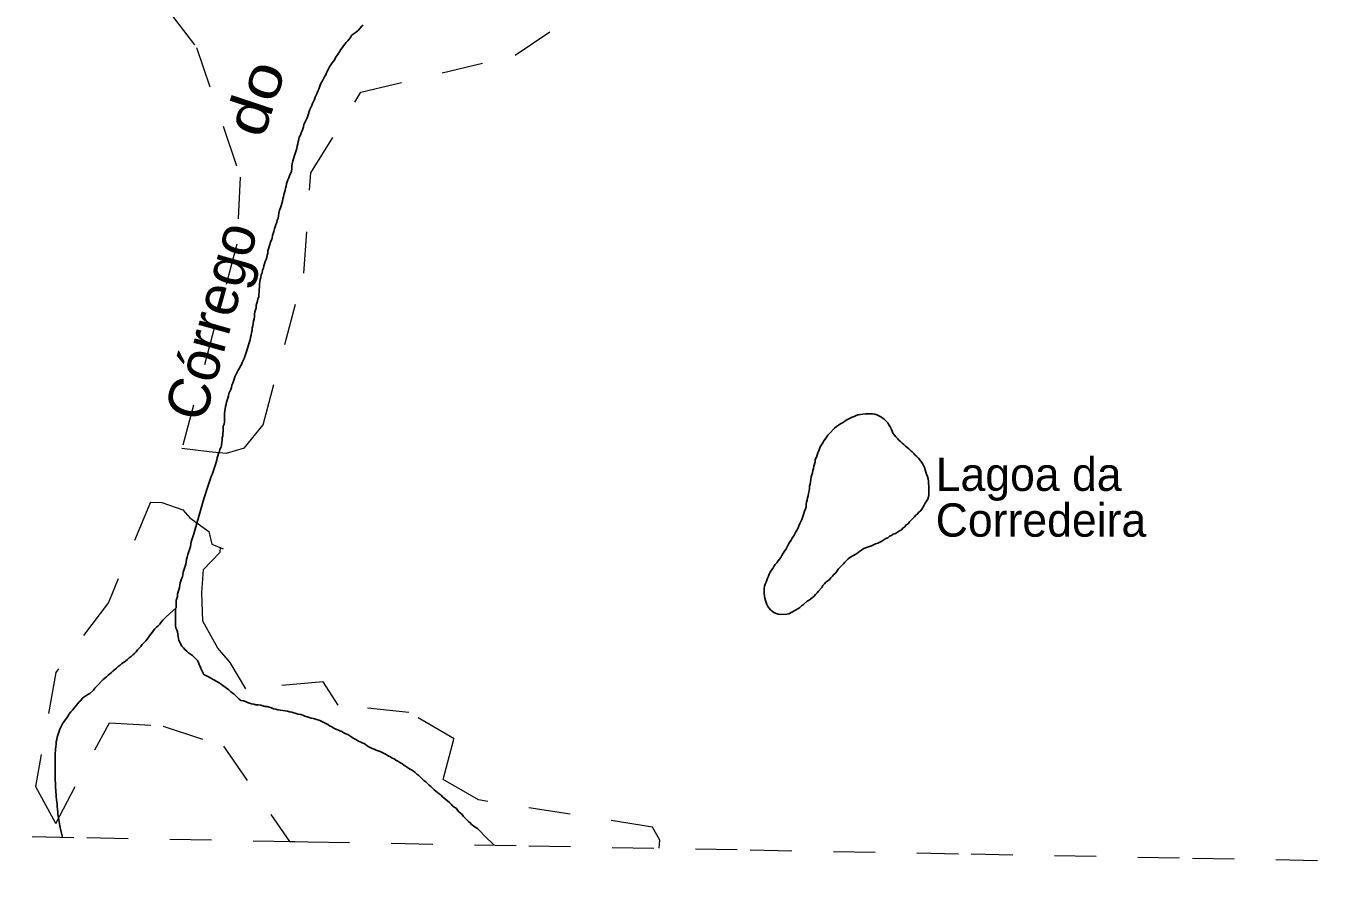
# Model space of a CAD drawing. Extents: x 785.9 to 812.4, y 7674.9 to 7703.1.
# Drawn here: x 804.86 to 807.978, y 7674.895 to 7676.972 of the extents above; entities that cross this region are included whole.
import ezdxf
from ezdxf.enums import TextEntityAlignment as Align

# ---------------------------------------------------------------- set-up
doc = ezdxf.new("R2010")
doc.units = 0
doc.header["$LTSCALE"] = 0.04
doc.linetypes.add('SHORT_DASHED', pattern=[2.7, 1.5, -1.2])
for name, color, linetype, lineweight in [('2', 7, 'Continuous', 25), ('21', 7, 'SHORT_DASHED', 13), ('53', 7, 'SHORT_DASHED', 13), ('7', 7, 'Continuous', 25)]:
    doc.layers.add(name, color=color, linetype=linetype, lineweight=lineweight)
doc.layers.add('61', color=7, linetype='Continuous')

msp = doc.modelspace()

# ---------------------------------------------------------------- linework, layer by layer
at = {"layer": '2'}
for points in [[(806.6405, 7675.5779), (806.6381, 7675.5828), (806.6365, 7675.5877), (806.6349, 7675.5925), (806.6333, 7675.5982), (806.6324, 7675.6038), (806.6316, 7675.6095), (806.6316, 7675.6208), (806.6324, 7675.6265), (806.6341, 7675.6313), (806.6365, 7675.6362), (806.6381, 7675.6411), (806.6397, 7675.6459), (806.6422, 7675.6508), (806.6438, 7675.6556), (806.6462, 7675.6605), (806.6494, 7675.6653), (806.6527, 7675.6694), (806.6551, 7675.6742), (806.6583, 7675.6791), (806.6616, 7675.6831), (806.6648, 7675.688), (806.668, 7675.692), (806.6713, 7675.6961), (806.6737, 7675.7009), (806.6769, 7675.7058), (806.6802, 7675.7106), (806.6834, 7675.7147), (806.6858, 7675.7195), (806.6907, 7675.7293), (806.6939, 7675.7341), (806.6972, 7675.739), (806.6996, 7675.7438), (806.7028, 7675.7479), (806.7053, 7675.7527), (806.7077, 7675.7576), (806.7109, 7675.7624), (806.7134, 7675.7673), (806.715, 7675.7721), (806.7174, 7675.777), (806.7198, 7675.7818), (806.7223, 7675.7867), (806.7239, 7675.7916), (806.7271, 7675.8013), (806.7287, 7675.8069), (806.7304, 7675.8126), (806.732, 7675.8174), (806.732, 7675.8231), (806.7328, 7675.8288), (806.7344, 7675.8336), (806.7352, 7675.8393), (806.7368, 7675.8442), (806.7376, 7675.8498), (806.7393, 7675.8555), (806.7401, 7675.8611), (806.7401, 7675.8668), (806.7417, 7675.8717), (806.7425, 7675.8773), (806.7433, 7675.883), (806.7441, 7675.8895), (806.7457, 7675.8943), (806.7473, 7675.8992), (806.7482, 7675.9048), (806.7498, 7675.9097), (806.7506, 7675.9154), (806.7538, 7675.9251), (806.7538, 7675.9307), (806.7571, 7675.9364), (806.7587, 7675.9412), (806.7603, 7675.9469), (806.7627, 7675.9518), (806.7643, 7675.9566), (806.766, 7675.9615), (806.7692, 7675.9663), (806.7724, 7675.9712), (806.7749, 7675.976), (806.7781, 7675.9801), (806.7813, 7675.9849), (806.7846, 7675.9898), (806.7886, 7675.9938), (806.8007, 7676.006), (806.8048, 7676.01), (806.8096, 7676.0133), (806.8145, 7676.0165), (806.8194, 7676.0189), (806.8242, 7676.0222), (806.8283, 7676.0254), (806.8428, 7676.0327), (806.8477, 7676.0343), (806.8525, 7676.0367), (806.8574, 7676.0383), (806.8631, 7676.0392), (806.8744, 7676.0408), (806.8914, 7676.0408), (806.897, 7676.04), (806.9019, 7676.0383), (806.9116, 7676.0335), (806.9165, 7676.0303), (806.9205, 7676.027), (806.9286, 7676.0189), (806.931, 7676.0141)], [(806.931, 7676.0141), (806.9343, 7676.0092), (806.9367, 7676.0044), (806.9391, 7675.9995), (806.9407, 7675.9947), (806.944, 7675.9898), (806.9472, 7675.9858), (806.9512, 7675.9817), (806.9545, 7675.9777), (806.9585, 7675.9744), (806.9626, 7675.9704), (806.9666, 7675.9671), (806.9707, 7675.9631), (806.9747, 7675.9599), (806.9788, 7675.9566), (806.9828, 7675.9526), (806.9868, 7675.9493), (806.9909, 7675.9453), (806.9941, 7675.9412), (806.9982, 7675.938), (807.0022, 7675.934), (807.0055, 7675.9299), (807.0119, 7675.9218), (807.0144, 7675.917), (807.0168, 7675.9121), (807.0184, 7675.9065), (807.02, 7675.9008), (807.0216, 7675.8959), (807.0233, 7675.8903), (807.0249, 7675.8846), (807.0257, 7675.8789), (807.0257, 7675.8733), (807.0265, 7675.8676), (807.0265, 7675.845), (807.0241, 7675.8361), (807.0216, 7675.8312), (807.0184, 7675.8264), (807.016, 7675.8215), (807.0103, 7675.8118), (807.0071, 7675.8077), (807.003, 7675.8045), (806.9998, 7675.8005), (806.9958, 7675.7972), (806.9925, 7675.7932), (806.9844, 7675.7851), (806.9804, 7675.781), (806.9771, 7675.7762), (806.9723, 7675.7738), (806.969, 7675.7697), (806.9642, 7675.7665), (806.961, 7675.7624), (806.9561, 7675.76), (806.9464, 7675.7535), (806.9415, 7675.7519), (806.9375, 7675.7487), (806.9326, 7675.7471), (806.9286, 7675.743), (806.9237, 7675.7414), (806.9189, 7675.7382), (806.914, 7675.7349), (806.9092, 7675.7325), (806.9043, 7675.7301), (806.8987, 7675.7284), (806.8889, 7675.7236), (806.8744, 7675.7187), (806.8695, 7675.7163), (806.8655, 7675.7131), (806.8606, 7675.7098), (806.8566, 7675.7066), (806.8517, 7675.7034), (806.8372, 7675.6961), (806.8331, 7675.6928), (806.8291, 7675.6888), (806.825, 7675.6848), (806.8218, 7675.6807), (806.8137, 7675.6726), (806.8096, 7675.6686), (806.8064, 7675.6637), (806.8032, 7675.6589), (806.7991, 7675.6548), (806.7959, 7675.6508), (806.7918, 7675.6467), (806.7886, 7675.6427), (806.7846, 7675.6394), (806.7797, 7675.6362), (806.7765, 7675.6322), (806.7724, 7675.6281), (806.77, 7675.6233), (806.7619, 7675.6152), (806.7587, 7675.6111), (806.7546, 7675.6071), (806.7514, 7675.603), (806.7473, 7675.5998), (806.7433, 7675.5966), (806.7393, 7675.5933), (806.7344, 7675.5909), (806.7263, 7675.5828), (806.7215, 7675.5796), (806.7174, 7675.5755), (806.7125, 7675.5723), (806.6907, 7675.5601)], [(806.6907, 7675.5601), (806.6858, 7675.5593), (806.6705, 7675.5585), (806.6648, 7675.5593), (806.66, 7675.561), (806.6551, 7675.5634), (806.6511, 7675.5666), (806.647, 7675.5699), (806.6438, 7675.5739), (806.6405, 7675.5779)]]:
    msp.add_lwpolyline(points, dxfattribs=at)
at = {"layer": '21'}
for p, q in [((805.1585, 7675.8286), (805.1858, 7675.8276)), ((805.3055, 7675.7275), (805.3334, 7675.7166)), ((805.3255, 7675.7208), (805.3247, 7675.7074))]:
    msp.add_line(p, q, dxfattribs=at)
for points in [[(805.7557, 7679.2111), (805.7597, 7679.081), (805.849, 7678.9691), (805.9215, 7678.8328), (806.1791, 7678.4219), (806.2355, 7678.0755), (806.2516, 7677.8822), (805.994, 7677.5761), (805.8651, 7677.3022), (805.5737, 7677.0728), (805.3901, 7677.0524), (805.2036, 7677.0063), (805.2692, 7676.921), (805.374, 7676.6094), (805.3659, 7676.4483), (805.2342, 7675.9577)], [(805.3833, 7675.9587), (805.429, 7676.0143), (805.527, 7676.3783), (805.5431, 7676.62), (805.6638, 7676.8133), (806.0342, 7676.9019), (806.1872, 7677.0066), (806.1469, 7677.1194), (806.0423, 7677.1919), (806.0986, 7677.3611), (806.5912, 7677.7017), (806.5949, 7677.7399), (806.5737, 7677.793), (806.3643, 7677.9541), (806.3563, 7678.1635)], [(805.3833, 7675.9587), (805.3401, 7675.9452), (805.2992, 7675.9492), (805.2342, 7675.9577)], [(805.1585, 7675.8286), (805.0579, 7675.588), (804.9311, 7675.4197), (804.8828, 7675.1458), (804.9311, 7675.0572), (805.06, 7675.2988), (805.1888, 7675.2908), (805.3337, 7675.2424), (805.4924, 7675.0138)], [(805.1858, 7675.8276), (805.2359, 7675.8102), (805.2533, 7675.7906), (805.299, 7675.758), (805.3055, 7675.7275)], [(806.3635, 7675.0484), (805.9457, 7675.1135), (805.8614, 7675.1626), (805.8871, 7675.2605), (805.7787, 7675.3237), (805.609, 7675.3411), (805.5731, 7675.3974), (805.3871, 7675.3803), (805.3498, 7675.4438), (805.3203, 7675.4782), (805.2846, 7675.543), (805.2821, 7675.6105), (805.2862, 7675.667), (805.3247, 7675.7074)], [(806.3796, 7674.9974), (806.3812, 7675.0171), (806.3635, 7675.0484)], [(805.4924, 7675.0138), (805.5362, 7675.013), (806.067, 7675.0032), (806.3796, 7674.9974)]]:
    msp.add_lwpolyline(points, dxfattribs=at)
at = {"layer": '53'}
msp.add_lwpolyline([(800.7592, 7675.1002), (801.2899, 7675.0906), (801.8207, 7675.0809), (802.3515, 7675.0713), (802.8823, 7675.0616), (803.4131, 7675.0519), (803.9438, 7675.0422), (804.4746, 7675.0325), (805.0054, 7675.0228), (805.5362, 7675.013), (806.067, 7675.0032), (806.5978, 7674.9934), (807.1286, 7674.9836), (807.6594, 7674.9738), (808.1902, 7674.964), (808.721, 7674.9541), (809.2518, 7674.9442), (809.7826, 7674.9343), (810.3134, 7674.9244), (810.8442, 7674.9145), (811.3751, 7674.9046), (811.9059, 7674.8946)], dxfattribs=at)
at = {"layer": '7'}
for points in [[(805.5498, 7676.7908), (805.5522, 7676.7957), (805.5539, 7676.8014), (805.5563, 7676.8062), (805.5587, 7676.8111), (805.5603, 7676.8159), (805.5628, 7676.8208), (805.5644, 7676.8256), (805.566, 7676.8305), (805.5684, 7676.8354), (805.5717, 7676.8402), (805.5741, 7676.8451), (805.5765, 7676.8499), (805.5797, 7676.8548), (805.5814, 7676.8596), (805.5838, 7676.8645), (805.5862, 7676.8693), (805.5886, 7676.8742), (805.5911, 7676.879), (805.5943, 7676.8839), (805.5976, 7676.8879), (805.6008, 7676.892), (805.6024, 7676.8968), (805.6056, 7676.9009), (805.6089, 7676.9057), (805.6121, 7676.9106), (805.6154, 7676.9155), (805.6186, 7676.9195), (805.6218, 7676.9244), (805.6251, 7676.9284), (805.6283, 7676.9324), (805.6323, 7676.9365), (805.6356, 7676.9405), (805.6388, 7676.9446), (805.6412, 7676.9494), (805.6453, 7676.9527), (805.6501, 7676.9559), (805.6542, 7676.9592), (805.6582, 7676.9624), (805.6615, 7676.9672), (805.6647, 7676.9713), (805.6688, 7676.9745)], [(805.405, 7676.2576), (805.4058, 7676.2633), (805.4074, 7676.2681), (805.4082, 7676.2746), (805.4082, 7676.2803), (805.409, 7676.2859), (805.4106, 7676.2908), (805.4123, 7676.2957), (805.4123, 7676.3013), (805.4139, 7676.3062), (805.4155, 7676.311), (805.4163, 7676.3167), (805.4187, 7676.3215), (805.4187, 7676.3272), (805.4195, 7676.3337), (805.4195, 7676.3393), (805.4203, 7676.345), (805.4203, 7676.3523), (805.4212, 7676.358), (805.422, 7676.3636), (805.4236, 7676.3685), (805.4244, 7676.3749), (805.4268, 7676.3798), (805.4276, 7676.3855), (805.4301, 7676.3903), (805.4309, 7676.396), (805.4325, 7676.4008), (805.4341, 7676.4065), (805.4365, 7676.4114), (805.4381, 7676.4162), (805.439, 7676.4219), (805.4406, 7676.4267), (805.4406, 7676.4324), (805.4422, 7676.4373), (805.4438, 7676.4429), (805.4454, 7676.4478), (805.447, 7676.4534), (805.4487, 7676.4583), (805.4503, 7676.4631), (805.4511, 7676.4688), (805.4527, 7676.4737), (805.4543, 7676.4785), (805.456, 7676.485), (805.4576, 7676.4898), (805.4592, 7676.4955), (805.4616, 7676.5004), (805.4624, 7676.506), (805.4649, 7676.5109), (805.4657, 7676.5165), (805.4665, 7676.523), (805.4681, 7676.5303), (805.4705, 7676.5352), (805.4721, 7676.54), (805.4738, 7676.5457), (805.4754, 7676.5513), (805.4762, 7676.557), (805.4778, 7676.5619), (805.4786, 7676.5675), (805.4802, 7676.5724), (805.4818, 7676.5772), (805.4827, 7676.5829), (805.4843, 7676.5878), (805.4851, 7676.5934), (805.4867, 7676.5983), (805.4883, 7676.6031), (805.4907, 7676.608), (805.4924, 7676.6128), (805.4948, 7676.6177), (805.4972, 7676.6225), (805.498, 7676.6298), (805.498, 7676.6355), (805.4988, 7676.6412), (805.5005, 7676.6484), (805.5021, 7676.6533), (805.5037, 7676.659), (805.5053, 7676.6638), (805.5069, 7676.6687), (805.5085, 7676.6735), (805.5102, 7676.6784), (805.511, 7676.684), (805.5126, 7676.6889), (805.5134, 7676.6946), (805.515, 7676.6994), (805.5158, 7676.7051), (805.5183, 7676.7099), (805.5199, 7676.7156), (805.5223, 7676.7205), (805.5239, 7676.7253), (805.5255, 7676.7302), (805.5263, 7676.7358), (805.5296, 7676.7423), (805.532, 7676.7472), (805.5344, 7676.752), (805.5361, 7676.7569), (805.5377, 7676.7617), (805.5393, 7676.7666), (805.5409, 7676.7714), (805.5433, 7676.7763), (805.5458, 7676.7811), (805.5474, 7676.786), (805.5498, 7676.7908)], [(805.2577, 7675.7382), (805.2593, 7675.743), (805.2609, 7675.7479), (805.2626, 7675.7527), (805.2868, 7675.8369), (805.2885, 7675.8417), (805.2901, 7675.8466), (805.2917, 7675.8514), (805.2933, 7675.8563), (805.2949, 7675.8611), (805.2965, 7675.866), (805.2982, 7675.8709), (805.2998, 7675.8757), (805.3014, 7675.8806), (805.303, 7675.8854), (805.3046, 7675.8903), (805.3063, 7675.8951), (805.3079, 7675.9), (805.3095, 7675.9048), (805.3111, 7675.9097), (805.3127, 7675.9145), (805.3144, 7675.9194), (805.316, 7675.9243), (805.3176, 7675.9291), (805.3184, 7675.9348), (805.32, 7675.9396), (805.3216, 7675.9453), (805.3241, 7675.9501), (805.3249, 7675.9558), (805.3281, 7675.9607), (805.3289, 7675.9663), (805.3297, 7675.972), (805.3305, 7675.9777), (805.3305, 7675.9833), (805.3322, 7675.9882), (805.3322, 7675.9938), (805.333, 7675.9995), (805.333, 7676.0052), (805.333, 7676.0108), (805.3354, 7676.0157), (805.3362, 7676.0214), (805.3362, 7676.027), (805.3362, 7676.0359), (805.3362, 7676.0416), (805.337, 7676.0472), (805.3378, 7676.0529), (805.3386, 7676.0586), (805.3402, 7676.0634), (805.3411, 7676.0691), (805.3427, 7676.0739), (805.3443, 7676.0788), (805.3459, 7676.0837), (805.3467, 7676.0893), (805.3491, 7676.0942), (805.3516, 7676.099), (805.3532, 7676.1039), (805.354, 7676.1096), (805.3564, 7676.1144), (805.358, 7676.1193), (805.3597, 7676.1241), (805.3613, 7676.1298), (805.3637, 7676.1346), (805.3661, 7676.1395), (805.3686, 7676.1443), (805.3718, 7676.1492), (805.3742, 7676.1541), (805.3767, 7676.1589), (805.3783, 7676.1638), (805.3807, 7676.1686), (805.3831, 7676.1735), (805.3847, 7676.1783), (805.3864, 7676.1832), (805.388, 7676.188), (805.3896, 7676.1929), (805.3912, 7676.1977), (805.3928, 7676.2034), (805.3945, 7676.2091), (805.3961, 7676.2139), (805.3977, 7676.2188), (805.3985, 7676.2244), (805.4001, 7676.2301), (805.4009, 7676.2358), (805.4025, 7676.2406), (805.4025, 7676.2463), (805.4042, 7676.252), (805.405, 7676.2576)], [(805.2205, 7675.5747), (805.2205, 7675.5763), (805.2205, 7675.5779), (805.2205, 7675.5796), (805.2205, 7675.5812), (805.2205, 7675.5828), (805.2205, 7675.5844), (805.2205, 7675.586), (805.2205, 7675.5877), (805.2205, 7675.5893), (805.2205, 7675.5925), (805.2221, 7675.5974), (805.2237, 7675.6022), (805.2237, 7675.6079), (805.2253, 7675.6135), (805.227, 7675.6184), (805.2286, 7675.6233), (805.2294, 7675.6289), (805.2302, 7675.6346), (805.2318, 7675.6394), (805.2334, 7675.6443), (805.2351, 7675.6491), (805.2359, 7675.6548), (805.2367, 7675.6605), (805.2383, 7675.6653), (805.2399, 7675.6702), (805.2415, 7675.675), (805.2431, 7675.6799), (805.244, 7675.6856), (805.2448, 7675.6912), (805.2464, 7675.6969), (805.248, 7675.7026), (805.2496, 7675.7074), (805.2512, 7675.7123), (805.2529, 7675.7171), (805.2545, 7675.722), (805.2553, 7675.7276), (805.2561, 7675.7333), (805.2577, 7675.7382)], [(805.2205, 7675.5747), (805.1962, 7675.5529), (805.1922, 7675.5488), (805.1881, 7675.5448), (805.1841, 7675.5407), (805.1808, 7675.5359), (805.1768, 7675.5318), (805.1728, 7675.5286), (805.1687, 7675.5245), (805.1655, 7675.5205), (805.163, 7675.5156), (805.1566, 7675.5075), (805.1533, 7675.5027), (805.1477, 7675.4954), (805.1388, 7675.4865), (805.1355, 7675.4817), (805.1315, 7675.4776), (805.1274, 7675.4736), (805.1242, 7675.4695), (805.1202, 7675.4655), (805.1161, 7675.4622), (805.1121, 7675.4582), (805.1072, 7675.455), (805.1032, 7675.4509), (805.0991, 7675.4477), (805.0951, 7675.4444), (805.0902, 7675.4412), (805.0862, 7675.4372), (805.0813, 7675.4339), (805.0773, 7675.4299), (805.0732, 7675.4266), (805.0692, 7675.4234), (805.0651, 7675.4194), (805.0611, 7675.4161), (805.057, 7675.4129), (805.053, 7675.4088), (805.0449, 7675.4024), (805.0287, 7675.3862), (805.0247, 7675.3821), (805.0214, 7675.3773), (805.0133, 7675.3692), (805.0085, 7675.3668), (805.0036, 7675.3635), (804.9988, 7675.3603), (804.9947, 7675.357), (804.9915, 7675.3522), (804.9875, 7675.349), (804.9842, 7675.3449), (804.981, 7675.3409), (804.9745, 7675.3328), (804.9713, 7675.3287), (804.9672, 7675.3247), (804.9632, 7675.3206), (804.9608, 7675.3158), (804.9575, 7675.3109), (804.9543, 7675.3069), (804.951, 7675.302), (804.9478, 7675.298), (804.9454, 7675.2931), (804.943, 7675.2883), (804.9413, 7675.2834), (804.9397, 7675.2786), (804.9381, 7675.2737), (804.9365, 7675.2689), (804.9349, 7675.264), (804.9341, 7675.2583), (804.9324, 7675.2527), (804.9324, 7675.247), (804.9316, 7675.2413), (804.9308, 7675.2357), (804.93, 7675.2227), (804.93, 7675.1604), (804.9308, 7675.1548), (804.9308, 7675.1434), (804.9316, 7675.1378), (804.9316, 7675.1321), (804.9324, 7675.1264), (804.9324, 7675.1208), (804.9332, 7675.1143), (804.9341, 7675.1086), (804.9349, 7675.103), (804.9349, 7675.0973), (804.9357, 7675.0916), (804.9365, 7675.0844), (804.9365, 7675.0787), (804.9381, 7675.0714), (804.9389, 7675.0658), (804.9413, 7675.0512), (804.9432, 7675.04), (804.9473, 7675.0239)], [(805.2205, 7675.5747), (805.2189, 7675.5731), (805.2189, 7675.5326), (805.2197, 7675.527), (805.2221, 7675.5221), (805.2237, 7675.5173), (805.2245, 7675.5116), (805.2253, 7675.5059), (805.227, 7675.4962), (805.2342, 7675.4825), (805.2375, 7675.4784), (805.2407, 7675.4744), (805.2456, 7675.4711), (805.2496, 7675.4671), (805.2545, 7675.4639), (805.2593, 7675.4606), (805.2674, 7675.4525), (805.2715, 7675.4485), (805.2739, 7675.4436), (805.2755, 7675.4388), (805.2779, 7675.4339), (805.2796, 7675.4291), (805.282, 7675.4242), (805.2844, 7675.4194), (805.2868, 7675.4145)], [(805.3233, 7675.3943), (805.2977, 7675.4089), (805.2868, 7675.4145)], [(805.8832, 7675.0989), (805.8799, 7675.103), (805.8759, 7675.107), (805.8718, 7675.1111), (805.8678, 7675.1143), (805.8638, 7675.1175), (805.8597, 7675.1208), (805.8565, 7675.1248), (805.8516, 7675.1281), (805.8476, 7675.1313), (805.8435, 7675.1345), (805.8395, 7675.1378), (805.8314, 7675.1459), (805.8273, 7675.1491), (805.8233, 7675.1531), (805.8193, 7675.1572), (805.8144, 7675.1604), (805.8104, 7675.1637), (805.8023, 7675.1718), (805.7982, 7675.175), (805.7942, 7675.179), (805.7901, 7675.1823), (805.7853, 7675.1855), (805.7804, 7675.1879), (805.7756, 7675.1912), (805.7707, 7675.1944), (805.7659, 7675.1976), (805.7618, 7675.2009), (805.757, 7675.2033), (805.7521, 7675.2065), (805.7472, 7675.209), (805.7432, 7675.2122), (805.7383, 7675.2138), (805.7343, 7675.2171), (805.7294, 7675.2195), (805.7246, 7675.2227), (805.71, 7675.23), (805.7052, 7675.2316), (805.7003, 7675.2332), (805.6955, 7675.2357), (805.6906, 7675.2373), (805.6809, 7675.2421), (805.6712, 7675.2486), (805.6663, 7675.2502), (805.6566, 7675.2551), (805.6518, 7675.2583), (805.6469, 7675.2608), (805.6421, 7675.264), (805.6372, 7675.2672), (805.6323, 7675.2705), (805.6275, 7675.2721), (805.6226, 7675.2745), (805.6178, 7675.2778), (805.6129, 7675.2794), (805.6081, 7675.2818), (805.6032, 7675.2834), (805.5984, 7675.2858), (805.5935, 7675.2891), (805.5886, 7675.2915), (805.5846, 7675.2947), (805.5652, 7675.3045), (805.5603, 7675.3061), (805.5547, 7675.3077), (805.5498, 7675.3093), (805.5441, 7675.3101), (805.5344, 7675.3134), (805.5288, 7675.315), (805.5239, 7675.3174), (805.5191, 7675.319), (805.5134, 7675.3198), (805.5085, 7675.3214), (805.5029, 7675.3223), (805.498, 7675.3239), (805.4924, 7675.3247), (805.4875, 7675.3263), (805.4818, 7675.3271), (805.4762, 7675.3279), (805.4697, 7675.3287), (805.464, 7675.3295), (805.4592, 7675.3312), (805.4535, 7675.332), (805.4487, 7675.3344), (805.4438, 7675.336), (805.439, 7675.3376), (805.4333, 7675.3376), (805.4236, 7675.3409), (805.4171, 7675.3417), (805.4114, 7675.3417), (805.4066, 7675.3433), (805.4009, 7675.3441), (805.3912, 7675.3473), (805.3864, 7675.3498), (805.3815, 7675.3514), (805.3758, 7675.3522), (805.3718, 7675.3554), (805.3637, 7675.3635), (805.3597, 7675.3676), (805.3548, 7675.3708), (805.3508, 7675.374), (805.3467, 7675.3781), (805.3233, 7675.3943)], [(805.9831, 7675.0047), (805.9595, 7675.0283), (805.9503, 7675.0374), (805.9431, 7675.0447), (805.9382, 7675.048), (805.9342, 7675.0512), (805.9293, 7675.0544), (805.9261, 7675.0585), (805.922, 7675.0617), (805.918, 7675.0658), (805.9139, 7675.0698), (805.9099, 7675.0738), (805.9066, 7675.0787), (805.9026, 7675.0819), (805.8986, 7675.0852), (805.8953, 7675.0892), (805.8921, 7675.0933), (805.8872, 7675.0957), (805.8832, 7675.0989)]]:
    msp.add_lwpolyline(points, dxfattribs=at)

# ---------------------------------------------------------------- texts
at = {"layer": '61', "width": 1.2}
msp.add_text('do', height=0.1, rotation=71.574, dxfattribs=at).set_placement((805.4566, 7676.7835), align=Align.CENTER)
at = {"layer": '61'}
msp.add_text('Córrego', height=0.1, rotation=74.415, dxfattribs=at).set_placement((805.3522, 7676.2501), align=Align.CENTER)
for s, p in [('Lagoa da ', (807.0433, 7675.8557)), ('Corredeira', (807.0433, 7675.7457))]:
    msp.add_text(s, height=0.08, dxfattribs=at).set_placement(p)

doc.saveas('drawing.dxf')
